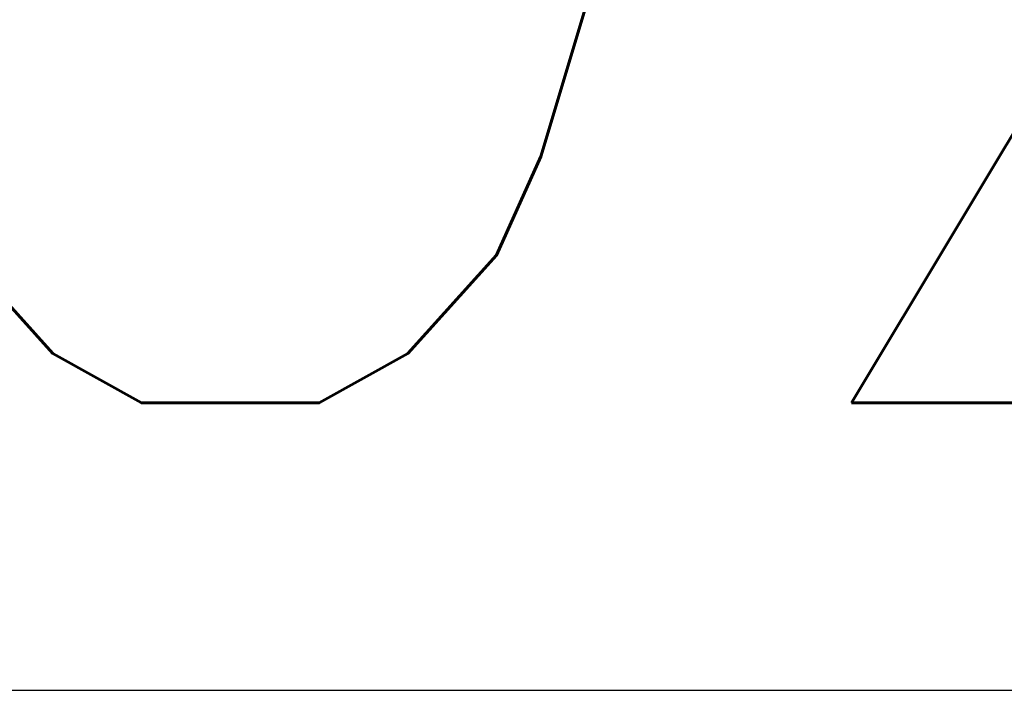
# Model space of a CAD drawing. Extents: x 4615668 to 9294084, y 5325188 to 10688993.
# Tile 576 of 656: x 4647963 to 4647980, y 5339659 to 5339671. Entities that reach past the tile are written whole.
import ezdxf

# ---------------------------------------------------------------- set-up
doc = ezdxf.new("R2010")
doc.units = 0
doc.header["$MEASUREMENT"] = 0
doc.layers.add('K-OPISY', color=252, linetype='Continuous', lineweight=15)
doc.styles.add('Simplex', font='simplex.shx')
doc.dimstyles.new('1do50', dxfattribs={"dimscale": 5, "dimtxt": 2.5, "dimasz": 2.5, "dimexe": 2.5, "dimexo": 0.5, "dimgap": 1, "dimtad": 1, "dimdec": 1, "dimrnd": 0.5, "dimzin": 12, "dimdsep": 46, "dimtxsty": 'Simplex', "dimblk": 'OBLIQUE', "dimcen": 0.5, "dimdle": 2.5, "dimclrd": 256, "dimclre": 256, "dimclrt": 256, "dimadec": 1, "dimazin": 3, "dimtfac": 1, "dimtdec": 1, "dimtix": 1, "dimtmove": 0, "dimatfit": 3, "dimfxl": 0, "dimtolj": 1, "dimtzin": 0, "dimarcsym": 0})

# ---------------------------------------------------------------- blocks, each defined once
blk = doc.blocks.new('_Oblique')
at = {"color": 0, "linetype": 'ByBlock', "lineweight": -2}
blk.add_line((-0.5, -0.5), (0.5, 0.5), dxfattribs=at)

msp = doc.modelspace()

# ---------------------------------------------------------------- texts
at = {"layer": 'K-OPISY', "insert": (4647941.715, 5339664.271), "char_height": 18, "attachment_point": 7, "style": 'Simplex'}
msp.add_mtext('{\\C0;POZ.1.1.2}', dxfattribs=at)

# ---------------------------------------------------------------- leaders
at = {"layer": 'K-OPISY', "annotation_type": 0, "has_hookline": 1, "hookline_direction": 0, "text_width": 119.143}
msp.add_leader([(4647885.883, 5339725.779), (4647924.215, 5339659.271), (4647936.715, 5339659.271)], dimstyle='1do50', override={"dimgap": 1, "dimtad": 1}, dxfattribs=at)

doc.saveas('drawing.dxf')
